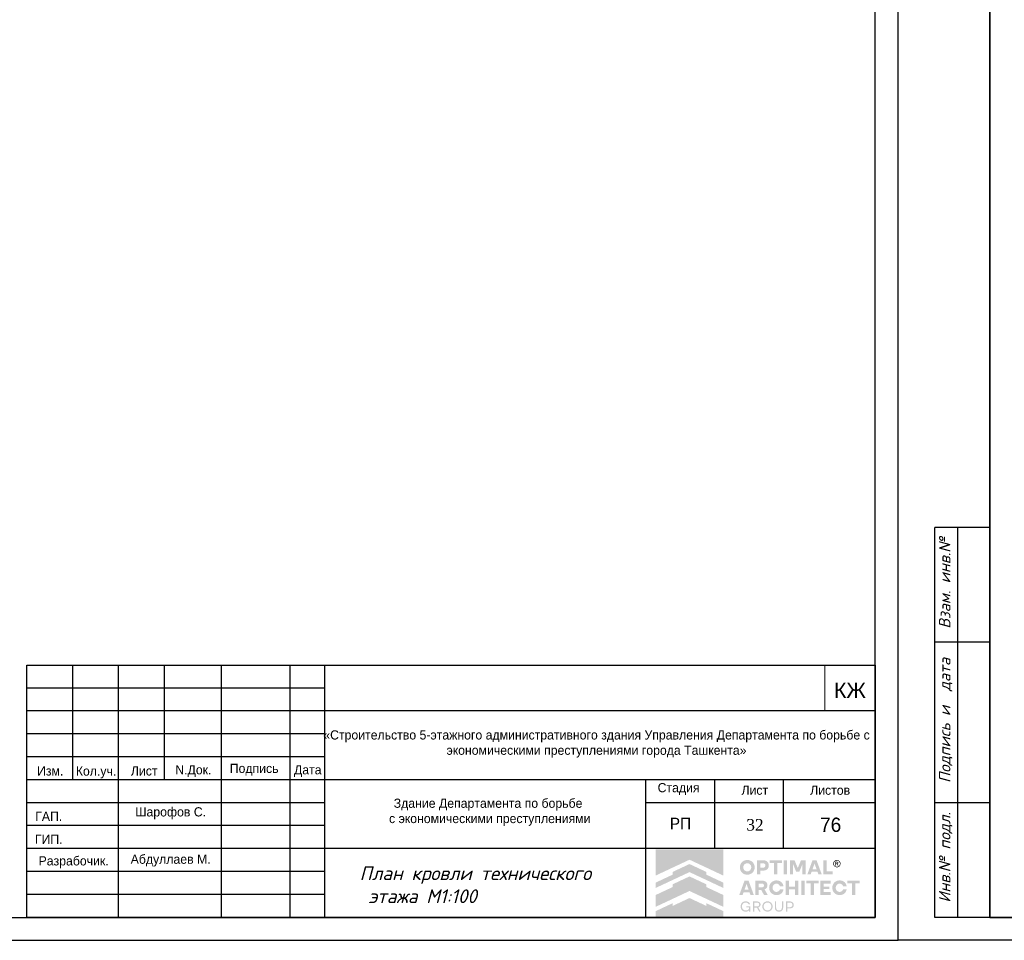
# Model space of a CAD drawing. Header units: millimetres. Extents: x -33345 to 4712671, y -3392 to 121473.
# Tile 357 of 656: x 2033276 to 2054749, y 44501 to 64573. Entities that reach past the tile are written whole.
import ezdxf

# ---------------------------------------------------------------- set-up
doc = ezdxf.new("R2010")
doc.units = ezdxf.units.MM
for name, color, linetype, lineweight in [('0.25', 7, 'Continuous', 25), ('ACO-текст', 7, 'Continuous', 20), ('Текст', 7, 'Continuous', 20)]:
    doc.layers.add(name, color=color, linetype=linetype, lineweight=lineweight)
doc.layers.add('_линия', color=7, linetype='Continuous')
doc.styles.add('ISO', font='isocpeui.ttf')
doc.styles.add('ISOCPEUR', font='isocpeui.ttf', dxfattribs={"height": 300})
doc.styles.add('RomanS', font='romans.shx')
doc.styles.add('simp 0', font='isocpeui.ttf')
doc.styles.get("Standard").update_dxf_attribs({"font": 'arial.ttf'})
doc.styles.add('X-U-RW-01$0$StyleROMANS', font='GOTHIC.TTF')

# ---------------------------------------------------------------- blocks, each defined once
blk = doc.blocks.new('*U282')
at = {"layer": '0.25', "color": 5, "linetype": 'Continuous', "lineweight": 25, "ltscale": 100}
blk.add_lwpolyline([(-72619, 0), (0, 0), (0, 42000), (-72619, 42000), (-72619, 0)], dxfattribs=at)
at = {"layer": '0.25', "color": 7, "linetype": 'Continuous', "lineweight": 30, "ltscale": 100}
blk.add_lwpolyline([(-70619, 500), (-500, 500), (-500, 41500), (-70619, 41500), (-70619, 500)], dxfattribs=at)
blk = doc.blocks.new('logo')
at = {"true_color": 0x90e0ed}
h = blk.add_hatch(color=141, dxfattribs=at)
h.dxf.hatch_style = 1
h.paths.add_polyline_path([(5.672, 5.668), (0.009, 5.668), (0.009, 3.483), (1.425, 4.147), (2.84, 4.81), (4.256, 4.147), (5.672, 3.483)])
at = {"true_color": 0x1f2877}
h = blk.add_hatch(color=166, dxfattribs=at)
h.dxf.hatch_style = 1
h.paths.add_polyline_path([(2.84, 4.449), (1.425, 3.786), (1.425, 3.558), (0.009, 2.894), (0.009, 2.448), (1.425, 3.112), (2.84, 3.775), (4.256, 3.112), (5.672, 2.448), (5.672, 2.894), (4.256, 3.558), (4.256, 3.786)])
h.paths.add_polyline_path([(2.84, 3.415), (1.425, 2.751), (1.425, 2.523), (0.009, 1.86), (0.009, 0.873), (1.425, 1.536), (2.84, 2.199), (4.256, 1.536), (5.672, 0.873), (5.672, 1.86), (4.256, 2.523), (4.256, 2.751)])
h.paths.add_polyline_path([(2.84, 1.611), (1.425, 0.947), (1.425, 1.176), (0.009, 0.512), (0.009, 0.005), (5.672, 0.005), (5.672, 0.512), (4.256, 1.176), (4.256, 0.947)])
at = {"true_color": 0x212121}
h = blk.add_hatch(color=250, dxfattribs=at)
h.dxf.hatch_style = 1
h.paths.add_polyline_path([(8.107, 4.61), (8.086, 4.63), (8.064, 4.649), (8.041, 4.667), (8.017, 4.683), (7.992, 4.699), (7.967, 4.713), (7.94, 4.726), (7.912, 4.738), (7.884, 4.749), (7.855, 4.759), (7.825, 4.766), (7.795, 4.773), (7.763, 4.778), (7.732, 4.782), (7.7, 4.784), (7.667, 4.785), (7.634, 4.784), (7.602, 4.782), (7.571, 4.778), (7.54, 4.773), (7.51, 4.766), (7.48, 4.758), (7.451, 4.749), (7.422, 4.738), (7.394, 4.725), (7.367, 4.712), (7.341, 4.697), (7.316, 4.682), (7.292, 4.665), (7.269, 4.648), (7.247, 4.629), (7.226, 4.609), (7.206, 4.588), (7.187, 4.566), (7.169, 4.544), (7.153, 4.52), (7.137, 4.495), (7.122, 4.47), (7.109, 4.443), (7.097, 4.416), (7.086, 4.387), (7.076, 4.359), (7.068, 4.329), (7.061, 4.299), (7.056, 4.268), (7.053, 4.237), (7.05, 4.205), (7.05, 4.173), (7.05, 4.14), (7.053, 4.108), (7.056, 4.077), (7.061, 4.047), (7.068, 4.016), (7.076, 3.987), (7.086, 3.958), (7.097, 3.93), (7.109, 3.903), (7.122, 3.876), (7.137, 3.85), (7.153, 3.826), (7.169, 3.802), (7.187, 3.779), (7.206, 3.757), (7.226, 3.736), (7.247, 3.716), (7.269, 3.697), (7.292, 3.679), (7.316, 3.662), (7.341, 3.647), (7.367, 3.633), (7.394, 3.619), (7.422, 3.607), (7.451, 3.596), (7.48, 3.587), (7.51, 3.579), (7.54, 3.573), (7.571, 3.568), (7.602, 3.564), (7.634, 3.562), (7.667, 3.561), (7.7, 3.562), (7.732, 3.564), (7.763, 3.568), (7.795, 3.573), (7.825, 3.579), (7.855, 3.587), (7.884, 3.596), (7.912, 3.607), (7.94, 3.619), (7.967, 3.633), (7.992, 3.647), (8.017, 3.662), (8.041, 3.679), (8.064, 3.697), (8.086, 3.716), (8.107, 3.736), (8.127, 3.757), (8.146, 3.779), (8.164, 3.802), (8.181, 3.826), (8.196, 3.85), (8.211, 3.876), (8.224, 3.903), (8.237, 3.93), (8.248, 3.958), (8.257, 3.987), (8.265, 4.016), (8.272, 4.047), (8.277, 4.077), (8.281, 4.108), (8.283, 4.14), (8.284, 4.173), (8.283, 4.205), (8.281, 4.237), (8.277, 4.268), (8.272, 4.299), (8.265, 4.329), (8.257, 4.359), (8.248, 4.387), (8.237, 4.416), (8.224, 4.443), (8.211, 4.47), (8.196, 4.495), (8.181, 4.52), (8.164, 4.544), (8.146, 4.567), (8.127, 4.589)])
h.paths.add_polyline_path([(7.841, 4.464), (7.854, 4.455), (7.867, 4.446), (7.879, 4.436), (7.891, 4.426), (7.902, 4.415), (7.913, 4.403), (7.923, 4.391), (7.933, 4.379), (7.942, 4.366), (7.95, 4.352), (7.958, 4.338), (7.965, 4.324), (7.972, 4.308), (7.977, 4.293), (7.982, 4.277), (7.987, 4.261), (7.99, 4.244), (7.993, 4.228), (7.995, 4.21), (7.996, 4.193), (7.996, 4.175), (7.996, 4.157), (7.995, 4.139), (7.993, 4.121), (7.99, 4.104), (7.987, 4.088), (7.982, 4.071), (7.977, 4.055), (7.972, 4.039), (7.965, 4.024), (7.958, 4.009), (7.95, 3.994), (7.942, 3.981), (7.933, 3.967), (7.923, 3.955), (7.913, 3.942), (7.902, 3.931), (7.891, 3.92), (7.879, 3.909), (7.867, 3.9), (7.854, 3.891), (7.841, 3.882), (7.827, 3.874), (7.813, 3.867), (7.798, 3.86), (7.783, 3.854), (7.767, 3.849), (7.751, 3.844), (7.735, 3.841), (7.718, 3.838), (7.701, 3.836), (7.684, 3.835), (7.667, 3.834), (7.649, 3.835), (7.632, 3.836), (7.615, 3.838), (7.598, 3.841), (7.582, 3.844), (7.566, 3.849), (7.551, 3.854), (7.535, 3.86), (7.521, 3.867), (7.506, 3.874), (7.492, 3.882), (7.479, 3.891), (7.466, 3.9), (7.454, 3.909), (7.442, 3.92), (7.431, 3.931), (7.42, 3.942), (7.41, 3.955), (7.4, 3.967), (7.391, 3.981), (7.383, 3.994), (7.375, 4.009), (7.368, 4.024), (7.362, 4.039), (7.356, 4.055), (7.351, 4.071), (7.347, 4.088), (7.343, 4.104), (7.34, 4.121), (7.338, 4.139), (7.337, 4.157), (7.337, 4.175), (7.337, 4.193), (7.338, 4.21), (7.34, 4.228), (7.343, 4.244), (7.347, 4.261), (7.351, 4.277), (7.356, 4.293), (7.362, 4.308), (7.368, 4.324), (7.375, 4.338), (7.383, 4.352), (7.391, 4.366), (7.4, 4.379), (7.41, 4.391), (7.42, 4.403), (7.431, 4.415), (7.442, 4.426), (7.454, 4.436), (7.466, 4.446), (7.479, 4.455), (7.492, 4.464), (7.506, 4.472), (7.521, 4.479), (7.535, 4.486), (7.551, 4.492), (7.566, 4.497), (7.582, 4.501), (7.598, 4.505), (7.615, 4.508), (7.632, 4.51), (7.649, 4.511), (7.667, 4.511), (7.684, 4.511), (7.701, 4.51), (7.718, 4.508), (7.735, 4.505), (7.751, 4.501), (7.767, 4.497), (7.783, 4.492), (7.798, 4.486), (7.813, 4.479), (7.827, 4.472)], flags=16)
h.paths.add_polyline_path([(9.335, 4.648), (9.319, 4.662), (9.301, 4.675), (9.283, 4.687), (9.264, 4.698), (9.245, 4.709), (9.224, 4.719), (9.203, 4.728), (9.181, 4.736), (9.158, 4.743), (9.134, 4.749), (9.11, 4.755), (9.085, 4.759), (9.059, 4.762), (9.032, 4.765), (9.005, 4.766), (8.977, 4.767), (8.47, 4.767), (8.47, 3.579), (8.75, 3.579), (8.75, 3.898), (8.977, 3.898), (9.005, 3.898), (9.032, 3.9), (9.059, 3.902), (9.085, 3.906), (9.11, 3.91), (9.134, 3.915), (9.158, 3.921), (9.181, 3.928), (9.203, 3.936), (9.224, 3.945), (9.245, 3.954), (9.264, 3.965), (9.283, 3.976), (9.301, 3.988), (9.319, 4.001), (9.335, 4.014), (9.35, 4.029), (9.365, 4.044), (9.379, 4.059), (9.391, 4.076), (9.403, 4.093), (9.414, 4.111), (9.424, 4.13), (9.432, 4.15), (9.44, 4.17), (9.447, 4.191), (9.453, 4.212), (9.458, 4.234), (9.461, 4.257), (9.464, 4.28), (9.466, 4.304), (9.466, 4.329), (9.466, 4.353), (9.464, 4.377), (9.461, 4.401), (9.458, 4.424), (9.453, 4.446), (9.447, 4.468), (9.44, 4.489), (9.432, 4.51), (9.424, 4.53), (9.414, 4.549), (9.403, 4.567), (9.391, 4.585), (9.379, 4.602), (9.365, 4.618), (9.35, 4.633)])
h.paths.add_polyline_path([(8.75, 4.511), (8.959, 4.511), (8.984, 4.511), (9.008, 4.508), (9.031, 4.505), (9.052, 4.499), (9.071, 4.492), (9.09, 4.484), (9.106, 4.474), (9.121, 4.463), (9.135, 4.45), (9.147, 4.436), (9.156, 4.421), (9.165, 4.404), (9.171, 4.387), (9.175, 4.368), (9.178, 4.348), (9.179, 4.327), (9.178, 4.306), (9.175, 4.287), (9.171, 4.268), (9.165, 4.251), (9.156, 4.235), (9.147, 4.22), (9.135, 4.206), (9.121, 4.193), (9.106, 4.182), (9.09, 4.172), (9.071, 4.164), (9.052, 4.157), (9.031, 4.151), (9.008, 4.148), (8.984, 4.145), (8.959, 4.144), (8.75, 4.144)], flags=16)
h.paths.add_polyline_path([(10.558, 4.767), (9.528, 4.767), (9.528, 4.529), (9.904, 4.529), (9.904, 3.579), (10.182, 3.579), (10.182, 4.529), (10.558, 4.529)])
h.paths.add_polyline_path([(10.975, 4.767), (10.695, 4.767), (10.695, 3.579), (10.975, 3.579)])
h.paths.add_polyline_path([(11.611, 4.767), (11.223, 4.767), (11.223, 3.579), (11.498, 3.579), (11.498, 4.426), (11.751, 3.806), (12.012, 3.806), (12.267, 4.426), (12.267, 3.579), (12.542, 3.579), (12.542, 4.767), (12.154, 4.767), (11.882, 4.116)])
h.paths.add_polyline_path([(13.451, 4.767), (13.116, 4.767), (12.68, 3.579), (12.959, 3.579), (13.038, 3.799), (13.529, 3.799), (13.609, 3.579), (13.888, 3.579)])
h.paths.add_polyline_path([(13.285, 4.487), (13.457, 4.01), (13.111, 4.01)], flags=16)
h.paths.add_polyline_path([(14.306, 4.767), (14.026, 4.767), (14.026, 3.579), (14.808, 3.579), (14.808, 3.827), (14.306, 3.827)])
h.paths.add_polyline_path([(15.871, 2.84), (15.857, 2.86), (15.841, 2.879), (15.825, 2.898), (15.808, 2.916), (15.79, 2.933), (15.771, 2.949), (15.752, 2.964), (15.731, 2.978), (15.71, 2.992), (15.688, 3.004), (15.666, 3.016), (15.643, 3.027), (15.619, 3.037), (15.594, 3.046), (15.569, 3.053), (15.543, 3.06), (15.516, 3.066), (15.49, 3.071), (15.462, 3.074), (15.434, 3.077), (15.406, 3.079), (15.377, 3.079), (15.344, 3.078), (15.312, 3.076), (15.281, 3.072), (15.25, 3.067), (15.22, 3.061), (15.191, 3.052), (15.162, 3.043), (15.134, 3.031), (15.106, 3.019), (15.08, 3.005), (15.054, 2.991), (15.03, 2.975), (15.006, 2.958), (14.984, 2.94), (14.962, 2.921), (14.942, 2.901), (14.922, 2.88), (14.903, 2.858), (14.886, 2.835), (14.869, 2.811), (14.854, 2.787), (14.84, 2.761), (14.827, 2.734), (14.815, 2.707), (14.804, 2.679), (14.795, 2.65), (14.787, 2.621), (14.78, 2.591), (14.775, 2.561), (14.772, 2.53), (14.769, 2.499), (14.769, 2.468), (14.769, 2.436), (14.772, 2.405), (14.775, 2.374), (14.78, 2.344), (14.787, 2.314), (14.795, 2.285), (14.804, 2.256), (14.815, 2.228), (14.827, 2.201), (14.84, 2.174), (14.854, 2.149), (14.869, 2.124), (14.886, 2.1), (14.903, 2.077), (14.922, 2.055), (14.942, 2.034), (14.962, 2.014), (14.984, 1.995), (15.006, 1.977), (15.03, 1.96), (15.054, 1.945), (15.08, 1.93), (15.106, 1.916), (15.134, 1.904), (15.162, 1.893), (15.191, 1.883), (15.22, 1.875), (15.25, 1.868), (15.281, 1.863), (15.312, 1.859), (15.344, 1.857), (15.377, 1.856), (15.406, 1.856), (15.434, 1.858), (15.462, 1.861), (15.49, 1.864), (15.516, 1.869), (15.543, 1.875), (15.569, 1.882), (15.594, 1.89), (15.619, 1.898), (15.643, 1.908), (15.666, 1.919), (15.688, 1.931), (15.71, 1.943), (15.731, 1.957), (15.752, 1.971), (15.771, 1.986), (15.79, 2.002), (15.808, 2.019), (15.825, 2.037), (15.841, 2.056), (15.857, 2.075), (15.871, 2.096), (15.885, 2.117), (15.898, 2.139), (15.91, 2.161), (15.921, 2.185), (15.93, 2.209), (15.939, 2.233), (15.947, 2.259), (15.953, 2.284), (15.959, 2.311), (15.964, 2.338), (15.668, 2.338), (15.659, 2.314), (15.649, 2.291), (15.638, 2.269), (15.625, 2.249), (15.61, 2.23), (15.594, 2.213), (15.576, 2.196), (15.557, 2.181), (15.536, 2.168), (15.515, 2.156), (15.493, 2.146), (15.471, 2.138), (15.448, 2.132), (15.424, 2.127), (15.4, 2.125), (15.375, 2.124), (15.358, 2.124), (15.342, 2.125), (15.326, 2.127), (15.31, 2.13), (15.294, 2.134), (15.279, 2.139), (15.264, 2.144), (15.249, 2.15), (15.235, 2.157), (15.221, 2.165), (15.207, 2.173), (15.195, 2.182), (15.182, 2.191), (15.17, 2.201), (15.159, 2.212), (15.148, 2.223), (15.138, 2.235), (15.128, 2.247), (15.119, 2.26), (15.11, 2.273), (15.102, 2.287), (15.094, 2.302), (15.087, 2.316), (15.081, 2.332), (15.075, 2.348), (15.07, 2.364), (15.066, 2.381), (15.062, 2.397), (15.059, 2.414), (15.057, 2.432), (15.056, 2.45), (15.056, 2.468), (15.056, 2.486), (15.057, 2.503), (15.059, 2.521), (15.062, 2.538), (15.066, 2.555), (15.07, 2.571), (15.075, 2.587), (15.081, 2.603), (15.087, 2.619), (15.094, 2.634), (15.102, 2.648), (15.11, 2.662), (15.119, 2.675), (15.128, 2.688), (15.138, 2.7), (15.148, 2.712), (15.159, 2.723), (15.17, 2.734), (15.182, 2.744), (15.195, 2.753), (15.207, 2.762), (15.221, 2.77), (15.235, 2.778), (15.249, 2.785), (15.264, 2.791), (15.279, 2.797), (15.294, 2.801), (15.31, 2.805), (15.326, 2.808), (15.342, 2.81), (15.358, 2.811), (15.375, 2.812), (15.4, 2.811), (15.424, 2.808), (15.448, 2.803), (15.471, 2.797), (15.493, 2.789), (15.515, 2.779), (15.536, 2.767), (15.557, 2.754), (15.576, 2.739), (15.594, 2.722), (15.61, 2.705), (15.625, 2.686), (15.638, 2.666), (15.649, 2.644), (15.659, 2.621), (15.668, 2.597), (15.964, 2.597), (15.959, 2.624), (15.953, 2.651), (15.947, 2.677), (15.939, 2.702), (15.93, 2.726), (15.921, 2.75), (15.91, 2.774), (15.898, 2.796), (15.885, 2.818)])
h.paths.add_polyline_path([(14.632, 3.061), (13.76, 3.061), (13.76, 1.874), (14.632, 1.874), (14.632, 2.122), (14.04, 2.122), (14.04, 2.359), (14.528, 2.359), (14.528, 2.572), (14.04, 2.572), (14.04, 2.813), (14.632, 2.813)])
h.paths.add_polyline_path([(13.624, 3.061), (12.593, 3.061), (12.593, 2.824), (12.969, 2.824), (12.969, 1.874), (13.248, 1.874), (13.248, 2.824), (13.624, 2.824)])
h.paths.add_polyline_path([(12.457, 3.061), (12.177, 3.061), (12.177, 1.874), (12.457, 1.874)])
h.paths.add_polyline_path([(11.929, 3.061), (11.648, 3.061), (11.648, 2.572), (11.147, 2.572), (11.147, 3.061), (10.867, 3.061), (10.867, 1.874), (11.147, 1.874), (11.147, 2.329), (11.648, 2.329), (11.648, 1.874), (11.929, 1.874)])
h.paths.add_polyline_path([(10.624, 2.796), (10.611, 2.818), (10.597, 2.84), (10.583, 2.86), (10.567, 2.879), (10.551, 2.898), (10.534, 2.916), (10.516, 2.933), (10.497, 2.949), (10.477, 2.964), (10.457, 2.978), (10.436, 2.992), (10.414, 3.004), (10.392, 3.016), (10.368, 3.027), (10.344, 3.037), (10.32, 3.046), (10.294, 3.053), (10.269, 3.06), (10.242, 3.066), (10.215, 3.071), (10.188, 3.074), (10.16, 3.077), (10.132, 3.079), (10.103, 3.079), (10.07, 3.078), (10.038, 3.076), (10.007, 3.072), (9.976, 3.067), (9.946, 3.061), (9.917, 3.052), (9.888, 3.043), (9.86, 3.031), (9.832, 3.019), (9.806, 3.005), (9.78, 2.991), (9.756, 2.975), (9.732, 2.958), (9.71, 2.94), (9.688, 2.921), (9.667, 2.901), (9.648, 2.88), (9.629, 2.858), (9.612, 2.835), (9.595, 2.811), (9.58, 2.787), (9.566, 2.761), (9.553, 2.734), (9.541, 2.707), (9.53, 2.679), (9.52, 2.65), (9.512, 2.621), (9.506, 2.591), (9.501, 2.561), (9.497, 2.53), (9.495, 2.499), (9.494, 2.468), (9.495, 2.436), (9.497, 2.405), (9.501, 2.374), (9.506, 2.344), (9.512, 2.314), (9.52, 2.285), (9.53, 2.256), (9.541, 2.228), (9.553, 2.201), (9.566, 2.174), (9.58, 2.149), (9.595, 2.124), (9.612, 2.1), (9.629, 2.077), (9.648, 2.055), (9.667, 2.034), (9.688, 2.014), (9.71, 1.995), (9.732, 1.977), (9.756, 1.96), (9.78, 1.945), (9.806, 1.93), (9.832, 1.916), (9.86, 1.904), (9.888, 1.893), (9.917, 1.883), (9.946, 1.875), (9.976, 1.868), (10.007, 1.863), (10.038, 1.859), (10.07, 1.857), (10.103, 1.856), (10.132, 1.856), (10.16, 1.858), (10.188, 1.861), (10.215, 1.864), (10.242, 1.869), (10.269, 1.875), (10.294, 1.882), (10.32, 1.89), (10.344, 1.898), (10.368, 1.908), (10.392, 1.919), (10.414, 1.931), (10.436, 1.943), (10.457, 1.957), (10.477, 1.971), (10.497, 1.986), (10.516, 2.002), (10.534, 2.019), (10.551, 2.037), (10.567, 2.056), (10.583, 2.075), (10.597, 2.096), (10.611, 2.117), (10.624, 2.139), (10.636, 2.161), (10.646, 2.185), (10.656, 2.209), (10.665, 2.233), (10.673, 2.259), (10.679, 2.284), (10.685, 2.311), (10.689, 2.338), (10.393, 2.338), (10.385, 2.314), (10.375, 2.291), (10.364, 2.269), (10.351, 2.249), (10.336, 2.23), (10.32, 2.213), (10.302, 2.196), (10.282, 2.181), (10.262, 2.168), (10.241, 2.156), (10.219, 2.146), (10.197, 2.138), (10.174, 2.132), (10.15, 2.127), (10.126, 2.125), (10.101, 2.124), (10.084, 2.124), (10.068, 2.125), (10.052, 2.127), (10.036, 2.13), (10.02, 2.134), (10.005, 2.139), (9.99, 2.144), (9.975, 2.15), (9.961, 2.157), (9.947, 2.165), (9.933, 2.173), (9.92, 2.182), (9.908, 2.191), (9.896, 2.201), (9.885, 2.212), (9.874, 2.223), (9.864, 2.235), (9.854, 2.247), (9.844, 2.26), (9.836, 2.273), (9.828, 2.287), (9.82, 2.302), (9.813, 2.316), (9.806, 2.332), (9.801, 2.348), (9.796, 2.364), (9.791, 2.381), (9.788, 2.397), (9.785, 2.414), (9.783, 2.432), (9.782, 2.45), (9.782, 2.468), (9.782, 2.486), (9.783, 2.503), (9.785, 2.521), (9.788, 2.538), (9.791, 2.555), (9.796, 2.571), (9.801, 2.587), (9.806, 2.603), (9.813, 2.619), (9.82, 2.634), (9.828, 2.648), (9.836, 2.662), (9.844, 2.675), (9.854, 2.688), (9.864, 2.7), (9.874, 2.712), (9.885, 2.723), (9.896, 2.734), (9.908, 2.744), (9.92, 2.753), (9.933, 2.762), (9.947, 2.77), (9.961, 2.778), (9.975, 2.785), (9.99, 2.791), (10.005, 2.797), (10.02, 2.801), (10.036, 2.805), (10.052, 2.808), (10.068, 2.81), (10.084, 2.811), (10.101, 2.812), (10.126, 2.811), (10.15, 2.808), (10.174, 2.803), (10.197, 2.797), (10.219, 2.789), (10.241, 2.779), (10.262, 2.767), (10.282, 2.754), (10.302, 2.739), (10.32, 2.722), (10.336, 2.705), (10.351, 2.686), (10.364, 2.666), (10.375, 2.644), (10.385, 2.621), (10.393, 2.597), (10.689, 2.597), (10.685, 2.624), (10.679, 2.651), (10.673, 2.677), (10.665, 2.702), (10.656, 2.726), (10.646, 2.75), (10.636, 2.774)])
h.paths.add_polyline_path([(9.251, 2.936), (9.221, 2.962), (9.189, 2.986), (9.153, 3.006), (9.113, 3.023), (9.07, 3.037), (9.024, 3.047), (8.974, 3.055), (8.921, 3.06), (8.865, 3.061), (8.347, 3.061), (8.347, 1.874), (8.628, 1.874), (8.628, 2.294), (8.826, 2.294), (9.057, 1.874), (9.372, 1.874), (9.108, 2.335), (9.136, 2.346), (9.162, 2.359), (9.187, 2.374), (9.21, 2.39), (9.231, 2.407), (9.25, 2.425), (9.268, 2.445), (9.284, 2.466), (9.299, 2.488), (9.311, 2.512), (9.322, 2.537), (9.33, 2.563), (9.337, 2.59), (9.342, 2.619), (9.345, 2.649), (9.346, 2.68), (9.344, 2.725), (9.338, 2.766), (9.328, 2.805), (9.315, 2.842), (9.297, 2.876), (9.276, 2.907)])
h.paths.add_polyline_path([(8.949, 2.802), (8.967, 2.796), (8.984, 2.789), (8.999, 2.781), (9.012, 2.772), (9.024, 2.761), (9.035, 2.75), (9.044, 2.737), (9.051, 2.724), (9.056, 2.709), (9.06, 2.693), (9.063, 2.677), (9.064, 2.659), (9.063, 2.642), (9.06, 2.626), (9.056, 2.61), (9.051, 2.596), (9.044, 2.582), (9.035, 2.57), (9.024, 2.559), (9.012, 2.548), (8.999, 2.539), (8.984, 2.531), (8.967, 2.524), (8.949, 2.518), (8.93, 2.514), (8.909, 2.511), (8.887, 2.509), (8.863, 2.508), (8.628, 2.508), (8.628, 2.812), (8.863, 2.812), (8.887, 2.811), (8.909, 2.809), (8.93, 2.806)], flags=16)
h.paths.add_polyline_path([(7.773, 3.061), (7.438, 3.061), (7.002, 1.874), (7.28, 1.874), (7.36, 2.093), (7.851, 2.093), (7.931, 1.874), (8.209, 1.874)])
h.paths.add_polyline_path([(7.606, 2.781), (7.778, 2.304), (7.433, 2.304)], flags=16)
h.paths.add_polyline_path([(17.059, 3.061), (16.029, 3.061), (16.029, 2.824), (16.405, 2.824), (16.405, 1.874), (16.683, 1.874), (16.683, 2.824), (17.059, 2.824)])
at = {"true_color": 0xa7a9ac}
h = blk.add_hatch(color=253, dxfattribs=at)
h.dxf.hatch_style = 1
h.paths.add_polyline_path([(15.277, 4.754), (15.255, 4.763), (15.232, 4.77), (15.208, 4.776), (15.185, 4.779), (15.164, 4.781), (15.162, 4.781), (15.138, 4.781), (15.127, 4.78), (15.114, 4.779), (15.101, 4.777), (15.088, 4.775), (15.076, 4.772), (15.063, 4.769), (15.05, 4.765), (15.038, 4.76), (15.026, 4.755), (14.997, 4.739), (14.969, 4.721), (14.945, 4.701), (14.923, 4.679), (14.903, 4.654), (14.886, 4.628), (14.872, 4.599), (14.86, 4.567), (14.856, 4.553), (14.853, 4.539), (14.85, 4.525), (14.848, 4.51), (14.847, 4.496), (14.847, 4.481), (14.847, 4.466), (14.848, 4.452), (14.851, 4.426), (14.857, 4.402), (14.864, 4.378), (14.873, 4.355), (14.884, 4.333), (14.896, 4.312), (14.911, 4.291), (14.928, 4.272), (14.94, 4.259), (14.954, 4.247), (14.968, 4.236), (14.982, 4.225), (14.997, 4.216), (15.013, 4.207), (15.029, 4.2), (15.046, 4.193), (15.064, 4.187), (15.082, 4.182), (15.1, 4.179), (15.119, 4.176), (15.14, 4.175), (15.16, 4.175), (15.181, 4.176), (15.202, 4.179), (15.222, 4.183), (15.241, 4.188), (15.26, 4.195), (15.279, 4.203), (15.297, 4.212), (15.314, 4.222), (15.331, 4.234), (15.347, 4.247), (15.364, 4.263), (15.38, 4.28), (15.395, 4.298), (15.408, 4.317), (15.419, 4.337), (15.429, 4.358), (15.437, 4.38), (15.444, 4.403), (15.448, 4.418), (15.45, 4.433), (15.452, 4.448), (15.453, 4.463), (15.454, 4.466), (15.454, 4.49), (15.453, 4.501), (15.45, 4.523), (15.446, 4.544), (15.441, 4.565), (15.434, 4.586), (15.426, 4.605), (15.416, 4.624), (15.405, 4.643), (15.392, 4.661), (15.38, 4.676), (15.368, 4.69), (15.354, 4.703), (15.34, 4.715), (15.326, 4.726), (15.31, 4.736), (15.294, 4.745)])
h.paths.add_polyline_path([(15.249, 4.711), (15.292, 4.687), (15.329, 4.657), (15.36, 4.619), (15.383, 4.576), (15.398, 4.529), (15.403, 4.478), (15.398, 4.427), (15.383, 4.379), (15.36, 4.336), (15.329, 4.299), (15.291, 4.268), (15.248, 4.245), (15.2, 4.23), (15.149, 4.225), (15.099, 4.23), (15.051, 4.245), (15.009, 4.268), (14.971, 4.299), (14.941, 4.337), (14.917, 4.38), (14.903, 4.427), (14.897, 4.478), (14.903, 4.529), (14.917, 4.576), (14.941, 4.619), (14.972, 4.657), (15.009, 4.688), (15.052, 4.711), (15.099, 4.726), (15.15, 4.731), (15.201, 4.726)], flags=16)
h.paths.add_polyline_path([(15.197, 4.632), (15.209, 4.629), (15.219, 4.625), (15.227, 4.621), (15.235, 4.616), (15.242, 4.61), (15.249, 4.603), (15.254, 4.596), (15.259, 4.587), (15.263, 4.578), (15.267, 4.565), (15.269, 4.553), (15.269, 4.541), (15.267, 4.529), (15.264, 4.518), (15.259, 4.507), (15.252, 4.496), (15.244, 4.486), (15.238, 4.48), (15.232, 4.475), (15.225, 4.471), (15.218, 4.467), (15.211, 4.464), (15.203, 4.461), (15.196, 4.459), (15.187, 4.458), (15.177, 4.456), (15.177, 4.456), (15.189, 4.449), (15.197, 4.445), (15.203, 4.439), (15.209, 4.433), (15.215, 4.426), (15.226, 4.413), (15.235, 4.399), (15.245, 4.386), (15.254, 4.372), (15.29, 4.313), (15.291, 4.311), (15.289, 4.31), (15.23, 4.31), (15.226, 4.312), (15.182, 4.389), (15.157, 4.425), (15.152, 4.43), (15.147, 4.435), (15.141, 4.439), (15.135, 4.442), (15.129, 4.445), (15.122, 4.447), (15.115, 4.448), (15.107, 4.448), (15.072, 4.449), (15.07, 4.449), (15.07, 4.311), (15.018, 4.311), (15.018, 4.636), (15.02, 4.637), (15.161, 4.635), (15.173, 4.635), (15.185, 4.634)], flags=0)
h.paths.add_polyline_path([(15.178, 4.588), (15.187, 4.584), (15.196, 4.579), (15.2, 4.576), (15.203, 4.572), (15.206, 4.568), (15.209, 4.564), (15.211, 4.559), (15.212, 4.554), (15.213, 4.549), (15.213, 4.544), (15.213, 4.538), (15.212, 4.533), (15.211, 4.528), (15.209, 4.523), (15.206, 4.518), (15.203, 4.514), (15.199, 4.51), (15.195, 4.506), (15.19, 4.503), (15.184, 4.5), (15.178, 4.499), (15.173, 4.497), (15.161, 4.495), (15.15, 4.494), (15.138, 4.494), (15.127, 4.494), (15.074, 4.493), (15.071, 4.493), (15.071, 4.592), (15.096, 4.592), (15.159, 4.591), (15.169, 4.59)], flags=0)
h.paths.add_polyline_path([(15.267, 4.565), (15.263, 4.578), (15.259, 4.587), (15.254, 4.596), (15.249, 4.603), (15.242, 4.61), (15.235, 4.616), (15.227, 4.621), (15.219, 4.625), (15.209, 4.629), (15.197, 4.632), (15.185, 4.634), (15.173, 4.635), (15.161, 4.635), (15.02, 4.637), (15.018, 4.636), (15.018, 4.311), (15.07, 4.311), (15.07, 4.449), (15.072, 4.449), (15.107, 4.448), (15.115, 4.448), (15.122, 4.447), (15.129, 4.445), (15.135, 4.442), (15.141, 4.439), (15.147, 4.435), (15.152, 4.43), (15.157, 4.425), (15.182, 4.389), (15.226, 4.312), (15.23, 4.31), (15.289, 4.31), (15.291, 4.311), (15.29, 4.313), (15.254, 4.372), (15.245, 4.386), (15.235, 4.399), (15.226, 4.413), (15.215, 4.426), (15.209, 4.433), (15.203, 4.439), (15.197, 4.445), (15.189, 4.449), (15.177, 4.456), (15.187, 4.458), (15.196, 4.459), (15.203, 4.461), (15.211, 4.464), (15.218, 4.467), (15.225, 4.471), (15.232, 4.475), (15.238, 4.48), (15.244, 4.486), (15.252, 4.496), (15.259, 4.507), (15.264, 4.518), (15.267, 4.529), (15.269, 4.541), (15.269, 4.553)], flags=0)
h = blk.add_hatch(color=253, dxfattribs=at)
h.dxf.hatch_style = 1
h.paths.add_polyline_path([(15.242, 4.61), (15.235, 4.616), (15.227, 4.621), (15.219, 4.625), (15.209, 4.629), (15.197, 4.632), (15.185, 4.634), (15.173, 4.635), (15.161, 4.635), (15.02, 4.637), (15.018, 4.636), (15.018, 4.311), (15.07, 4.311), (15.07, 4.449), (15.072, 4.449), (15.107, 4.448), (15.115, 4.448), (15.122, 4.447), (15.129, 4.445), (15.135, 4.442), (15.141, 4.439), (15.147, 4.435), (15.152, 4.43), (15.157, 4.425), (15.182, 4.389), (15.226, 4.312), (15.23, 4.31), (15.289, 4.31), (15.291, 4.311), (15.29, 4.313), (15.254, 4.372), (15.245, 4.386), (15.235, 4.399), (15.226, 4.413), (15.215, 4.426), (15.209, 4.433), (15.203, 4.439), (15.197, 4.445), (15.189, 4.449), (15.177, 4.456), (15.187, 4.458), (15.196, 4.459), (15.203, 4.461), (15.211, 4.464), (15.218, 4.467), (15.225, 4.471), (15.232, 4.475), (15.238, 4.48), (15.244, 4.486), (15.252, 4.496), (15.259, 4.507), (15.264, 4.518), (15.267, 4.529), (15.269, 4.541), (15.269, 4.553), (15.267, 4.565), (15.263, 4.578), (15.259, 4.587), (15.254, 4.596), (15.249, 4.603)])
h.paths.add_polyline_path([(15.169, 4.59), (15.178, 4.588), (15.187, 4.584), (15.196, 4.579), (15.2, 4.576), (15.203, 4.572), (15.206, 4.568), (15.209, 4.564), (15.211, 4.559), (15.212, 4.554), (15.213, 4.549), (15.213, 4.544), (15.213, 4.538), (15.212, 4.533), (15.211, 4.528), (15.209, 4.523), (15.206, 4.518), (15.203, 4.514), (15.199, 4.51), (15.195, 4.506), (15.19, 4.503), (15.184, 4.5), (15.178, 4.499), (15.173, 4.497), (15.161, 4.495), (15.15, 4.494), (15.138, 4.494), (15.127, 4.494), (15.074, 4.493), (15.071, 4.493), (15.071, 4.592), (15.096, 4.592), (15.159, 4.591)], flags=16)
h = blk.add_hatch(color=253, dxfattribs=at)
h.dxf.hatch_style = 1
h.paths.add_polyline_path([(7.824, 1.219), (7.813, 1.23), (7.803, 1.24), (7.791, 1.249), (7.78, 1.258), (7.768, 1.267), (7.756, 1.275), (7.743, 1.283), (7.73, 1.29), (7.716, 1.297), (7.703, 1.303), (7.688, 1.309), (7.674, 1.314), (7.659, 1.319), (7.644, 1.323), (7.628, 1.326), (7.613, 1.329), (7.597, 1.332), (7.581, 1.334), (7.564, 1.335), (7.547, 1.336), (7.53, 1.336), (7.506, 1.335), (7.483, 1.334), (7.461, 1.331), (7.439, 1.328), (7.417, 1.323), (7.396, 1.317), (7.376, 1.31), (7.356, 1.302), (7.337, 1.293), (7.319, 1.284), (7.301, 1.273), (7.284, 1.262), (7.268, 1.25), (7.253, 1.237), (7.238, 1.224), (7.224, 1.21), (7.211, 1.195), (7.199, 1.179), (7.187, 1.163), (7.176, 1.146), (7.166, 1.129), (7.157, 1.11), (7.149, 1.092), (7.141, 1.073), (7.134, 1.053), (7.128, 1.033), (7.124, 1.012), (7.119, 0.991), (7.116, 0.97), (7.114, 0.949), (7.113, 0.927), (7.112, 0.904), (7.113, 0.88), (7.114, 0.857), (7.116, 0.834), (7.12, 0.811), (7.124, 0.789), (7.129, 0.768), (7.135, 0.747), (7.142, 0.727), (7.15, 0.707), (7.159, 0.688), (7.168, 0.67), (7.178, 0.652), (7.189, 0.636), (7.201, 0.62), (7.214, 0.605), (7.227, 0.59), (7.241, 0.577), (7.255, 0.564), (7.271, 0.552), (7.286, 0.54), (7.303, 0.53), (7.32, 0.52), (7.338, 0.511), (7.357, 0.503), (7.376, 0.496), (7.396, 0.49), (7.416, 0.485), (7.436, 0.48), (7.458, 0.477), (7.479, 0.475), (7.501, 0.473), (7.524, 0.473), (7.546, 0.473), (7.567, 0.474), (7.588, 0.476), (7.608, 0.479), (7.627, 0.483), (7.646, 0.488), (7.664, 0.493), (7.682, 0.5), (7.699, 0.507), (7.716, 0.514), (7.732, 0.523), (7.747, 0.532), (7.761, 0.541), (7.775, 0.551), (7.789, 0.562), (7.802, 0.574), (7.802, 0.485), (7.911, 0.485), (7.911, 0.921), (7.578, 0.921), (7.578, 0.827), (7.802, 0.827), (7.802, 0.709), (7.794, 0.695), (7.785, 0.681), (7.774, 0.668), (7.763, 0.656), (7.75, 0.645), (7.735, 0.634), (7.72, 0.624), (7.703, 0.615), (7.685, 0.606), (7.666, 0.599), (7.647, 0.593), (7.627, 0.588), (7.606, 0.584), (7.585, 0.581), (7.563, 0.58), (7.54, 0.579), (7.522, 0.579), (7.505, 0.58), (7.488, 0.582), (7.472, 0.585), (7.456, 0.588), (7.441, 0.592), (7.425, 0.597), (7.411, 0.602), (7.396, 0.608), (7.383, 0.615), (7.369, 0.622), (7.357, 0.63), (7.345, 0.639), (7.333, 0.648), (7.322, 0.658), (7.311, 0.668), (7.301, 0.679), (7.292, 0.69), (7.283, 0.702), (7.275, 0.715), (7.267, 0.728), (7.26, 0.741), (7.253, 0.756), (7.247, 0.77), (7.242, 0.786), (7.237, 0.801), (7.234, 0.817), (7.23, 0.834), (7.228, 0.851), (7.226, 0.868), (7.225, 0.886), (7.225, 0.904), (7.225, 0.921), (7.226, 0.938), (7.228, 0.954), (7.23, 0.97), (7.233, 0.986), (7.236, 1.001), (7.24, 1.016), (7.245, 1.031), (7.25, 1.046), (7.256, 1.06), (7.262, 1.074), (7.27, 1.087), (7.277, 1.099), (7.285, 1.112), (7.294, 1.123), (7.304, 1.135), (7.314, 1.145), (7.324, 1.155), (7.335, 1.165), (7.347, 1.174), (7.359, 1.182), (7.371, 1.19), (7.385, 1.197), (7.398, 1.204), (7.412, 1.21), (7.427, 1.215), (7.442, 1.22), (7.458, 1.223), (7.474, 1.226), (7.49, 1.228), (7.508, 1.229), (7.525, 1.23), (7.547, 1.229), (7.569, 1.227), (7.59, 1.224), (7.61, 1.219), (7.629, 1.214), (7.648, 1.207), (7.667, 1.199), (7.684, 1.189), (7.701, 1.178), (7.716, 1.166), (7.73, 1.154), (7.743, 1.14), (7.755, 1.125), (7.765, 1.109), (7.775, 1.091), (7.783, 1.073), (7.908, 1.073), (7.903, 1.089), (7.897, 1.104), (7.891, 1.118), (7.884, 1.132), (7.877, 1.146), (7.869, 1.159), (7.861, 1.172), (7.852, 1.185), (7.843, 1.197), (7.834, 1.208)])
h.paths.add_polyline_path([(8.756, 1.163), (8.751, 1.175), (8.746, 1.187), (8.74, 1.198), (8.733, 1.208), (8.725, 1.219), (8.717, 1.229), (8.709, 1.238), (8.7, 1.247), (8.69, 1.255), (8.68, 1.263), (8.669, 1.271), (8.658, 1.278), (8.646, 1.285), (8.634, 1.291), (8.621, 1.296), (8.608, 1.301), (8.594, 1.306), (8.579, 1.31), (8.565, 1.314), (8.549, 1.317), (8.534, 1.319), (8.517, 1.321), (8.501, 1.322), (8.484, 1.323), (8.466, 1.323), (8.136, 1.323), (8.136, 0.485), (8.245, 0.485), (8.245, 0.814), (8.464, 0.814), (8.654, 0.485), (8.783, 0.485), (8.579, 0.828), (8.602, 0.835), (8.623, 0.843), (8.643, 0.853), (8.662, 0.863), (8.679, 0.875), (8.695, 0.888), (8.709, 0.902), (8.723, 0.917), (8.734, 0.933), (8.744, 0.95), (8.753, 0.968), (8.76, 0.986), (8.766, 1.006), (8.769, 1.026), (8.772, 1.047), (8.773, 1.07), (8.772, 1.084), (8.771, 1.098), (8.77, 1.112), (8.767, 1.125), (8.764, 1.138), (8.761, 1.151)])
h.paths.add_polyline_path([(8.245, 1.223), (8.455, 1.223), (8.479, 1.223), (8.501, 1.221), (8.522, 1.218), (8.541, 1.213), (8.56, 1.207), (8.577, 1.2), (8.592, 1.192), (8.606, 1.182), (8.619, 1.171), (8.63, 1.159), (8.639, 1.146), (8.647, 1.132), (8.653, 1.117), (8.657, 1.101), (8.659, 1.084), (8.66, 1.066), (8.659, 1.047), (8.657, 1.03), (8.653, 1.014), (8.647, 0.999), (8.639, 0.985), (8.63, 0.972), (8.619, 0.96), (8.606, 0.949), (8.592, 0.94), (8.577, 0.931), (8.56, 0.924), (8.541, 0.918), (8.522, 0.914), (8.501, 0.911), (8.479, 0.909), (8.455, 0.908), (8.245, 0.908)], flags=16)
h.paths.add_polyline_path([(9.702, 1.165), (9.689, 1.181), (9.676, 1.197), (9.662, 1.212), (9.647, 1.226), (9.631, 1.239), (9.615, 1.252), (9.598, 1.263), (9.581, 1.274), (9.563, 1.285), (9.544, 1.294), (9.525, 1.303), (9.505, 1.311), (9.484, 1.317), (9.464, 1.323), (9.443, 1.328), (9.421, 1.331), (9.399, 1.334), (9.377, 1.336), (9.355, 1.336), (9.332, 1.336), (9.31, 1.334), (9.288, 1.331), (9.266, 1.328), (9.245, 1.323), (9.225, 1.317), (9.204, 1.311), (9.184, 1.303), (9.165, 1.294), (9.146, 1.285), (9.128, 1.274), (9.111, 1.263), (9.094, 1.252), (9.078, 1.239), (9.062, 1.226), (9.047, 1.212), (9.033, 1.197), (9.02, 1.181), (9.007, 1.165), (8.995, 1.148), (8.984, 1.131), (8.974, 1.113), (8.965, 1.094), (8.956, 1.075), (8.948, 1.055), (8.941, 1.034), (8.936, 1.014), (8.931, 0.993), (8.928, 0.971), (8.925, 0.949), (8.923, 0.927), (8.923, 0.904), (8.923, 0.882), (8.925, 0.859), (8.928, 0.838), (8.931, 0.816), (8.936, 0.795), (8.941, 0.774), (8.948, 0.754), (8.956, 0.734), (8.965, 0.715), (8.974, 0.696), (8.984, 0.678), (8.995, 0.66), (9.007, 0.644), (9.02, 0.628), (9.033, 0.612), (9.047, 0.597), (9.062, 0.583), (9.078, 0.57), (9.094, 0.557), (9.111, 0.545), (9.128, 0.534), (9.146, 0.524), (9.165, 0.514), (9.184, 0.506), (9.204, 0.498), (9.225, 0.491), (9.245, 0.486), (9.266, 0.481), (9.288, 0.477), (9.31, 0.475), (9.332, 0.473), (9.355, 0.473), (9.377, 0.473), (9.399, 0.475), (9.421, 0.477), (9.443, 0.481), (9.464, 0.486), (9.484, 0.491), (9.505, 0.498), (9.525, 0.506), (9.544, 0.514), (9.563, 0.524), (9.581, 0.534), (9.598, 0.545), (9.615, 0.557), (9.631, 0.57), (9.647, 0.583), (9.662, 0.597), (9.676, 0.612), (9.689, 0.628), (9.702, 0.644), (9.714, 0.66), (9.725, 0.678), (9.735, 0.696), (9.744, 0.715), (9.753, 0.734), (9.761, 0.754), (9.768, 0.774), (9.773, 0.795), (9.778, 0.816), (9.782, 0.838), (9.784, 0.859), (9.786, 0.882), (9.786, 0.904), (9.786, 0.927), (9.784, 0.949), (9.782, 0.971), (9.778, 0.993), (9.773, 1.014), (9.768, 1.034), (9.761, 1.055), (9.753, 1.075), (9.744, 1.094), (9.735, 1.113), (9.725, 1.131), (9.714, 1.148)])
h.paths.add_polyline_path([(9.126, 1.137), (9.136, 1.148), (9.148, 1.158), (9.16, 1.167), (9.172, 1.176), (9.185, 1.184), (9.198, 1.192), (9.212, 1.199), (9.227, 1.205), (9.242, 1.211), (9.257, 1.216), (9.272, 1.22), (9.288, 1.223), (9.304, 1.226), (9.321, 1.228), (9.337, 1.229), (9.355, 1.23), (9.372, 1.229), (9.388, 1.228), (9.405, 1.226), (9.421, 1.223), (9.437, 1.22), (9.452, 1.216), (9.467, 1.211), (9.482, 1.205), (9.497, 1.199), (9.511, 1.192), (9.524, 1.184), (9.537, 1.176), (9.549, 1.167), (9.561, 1.158), (9.573, 1.148), (9.583, 1.137), (9.594, 1.126), (9.604, 1.114), (9.613, 1.102), (9.621, 1.089), (9.629, 1.076), (9.637, 1.063), (9.644, 1.048), (9.65, 1.034), (9.655, 1.019), (9.66, 1.003), (9.664, 0.988), (9.668, 0.972), (9.67, 0.955), (9.672, 0.939), (9.673, 0.922), (9.674, 0.904), (9.673, 0.887), (9.672, 0.87), (9.67, 0.853), (9.668, 0.837), (9.664, 0.821), (9.66, 0.805), (9.655, 0.79), (9.65, 0.775), (9.644, 0.76), (9.637, 0.746), (9.629, 0.732), (9.621, 0.719), (9.613, 0.707), (9.604, 0.694), (9.594, 0.683), (9.583, 0.672), (9.573, 0.661), (9.561, 0.651), (9.549, 0.641), (9.537, 0.633), (9.524, 0.624), (9.511, 0.617), (9.497, 0.61), (9.482, 0.603), (9.467, 0.598), (9.452, 0.593), (9.437, 0.589), (9.421, 0.585), (9.405, 0.582), (9.388, 0.581), (9.372, 0.579), (9.355, 0.579), (9.337, 0.579), (9.321, 0.581), (9.304, 0.582), (9.288, 0.585), (9.272, 0.589), (9.257, 0.593), (9.242, 0.598), (9.227, 0.603), (9.212, 0.61), (9.198, 0.617), (9.185, 0.624), (9.172, 0.633), (9.16, 0.641), (9.148, 0.651), (9.136, 0.661), (9.126, 0.672), (9.115, 0.683), (9.105, 0.694), (9.096, 0.707), (9.088, 0.719), (9.08, 0.732), (9.072, 0.746), (9.065, 0.76), (9.059, 0.775), (9.054, 0.79), (9.049, 0.805), (9.045, 0.821), (9.041, 0.837), (9.039, 0.853), (9.037, 0.87), (9.036, 0.887), (9.035, 0.904), (9.036, 0.922), (9.037, 0.939), (9.039, 0.955), (9.041, 0.972), (9.045, 0.988), (9.049, 1.003), (9.054, 1.019), (9.059, 1.034), (9.065, 1.048), (9.072, 1.063), (9.08, 1.076), (9.088, 1.089), (9.096, 1.102), (9.105, 1.114), (9.115, 1.126)], flags=16)
h.paths.add_polyline_path([(10.079, 1.323), (9.97, 1.323), (9.97, 0.817), (9.97, 0.797), (9.972, 0.778), (9.973, 0.759), (9.976, 0.741), (9.979, 0.723), (9.983, 0.705), (9.988, 0.689), (9.994, 0.672), (10, 0.656), (10.007, 0.641), (10.015, 0.627), (10.023, 0.613), (10.032, 0.6), (10.042, 0.587), (10.052, 0.575), (10.063, 0.564), (10.074, 0.553), (10.086, 0.543), (10.099, 0.534), (10.113, 0.525), (10.127, 0.517), (10.141, 0.51), (10.156, 0.503), (10.172, 0.496), (10.189, 0.491), (10.205, 0.486), (10.223, 0.482), (10.241, 0.479), (10.259, 0.476), (10.278, 0.474), (10.298, 0.473), (10.318, 0.473), (10.338, 0.473), (10.358, 0.474), (10.377, 0.476), (10.395, 0.479), (10.413, 0.482), (10.43, 0.486), (10.447, 0.491), (10.464, 0.496), (10.479, 0.503), (10.495, 0.51), (10.509, 0.517), (10.523, 0.525), (10.536, 0.534), (10.549, 0.543), (10.561, 0.553), (10.573, 0.564), (10.583, 0.575), (10.593, 0.587), (10.603, 0.6), (10.612, 0.613), (10.62, 0.627), (10.628, 0.641), (10.635, 0.656), (10.641, 0.672), (10.646, 0.689), (10.651, 0.705), (10.655, 0.723), (10.659, 0.741), (10.661, 0.759), (10.663, 0.778), (10.664, 0.797), (10.665, 0.817), (10.665, 1.323), (10.556, 1.323), (10.556, 0.817), (10.555, 0.788), (10.552, 0.761), (10.547, 0.736), (10.54, 0.713), (10.531, 0.691), (10.521, 0.671), (10.508, 0.653), (10.494, 0.636), (10.477, 0.621), (10.46, 0.608), (10.44, 0.597), (10.419, 0.589), (10.396, 0.582), (10.372, 0.577), (10.346, 0.574), (10.318, 0.573), (10.29, 0.574), (10.264, 0.577), (10.24, 0.582), (10.217, 0.589), (10.196, 0.597), (10.176, 0.608), (10.158, 0.621), (10.142, 0.636), (10.127, 0.653), (10.114, 0.671), (10.103, 0.691), (10.095, 0.713), (10.088, 0.736), (10.083, 0.761), (10.08, 0.788), (10.079, 0.817)])
h.paths.add_polyline_path([(11.497, 1.203), (11.488, 1.214), (11.479, 1.225), (11.469, 1.235), (11.459, 1.245), (11.448, 1.254), (11.437, 1.262), (11.425, 1.27), (11.412, 1.278), (11.399, 1.285), (11.385, 1.291), (11.371, 1.297), (11.356, 1.303), (11.341, 1.308), (11.326, 1.312), (11.309, 1.315), (11.293, 1.318), (11.276, 1.321), (11.259, 1.322), (11.241, 1.323), (11.223, 1.323), (10.911, 1.323), (10.911, 0.485), (11.02, 0.485), (11.02, 0.742), (11.223, 0.742), (11.241, 0.742), (11.259, 0.743), (11.276, 0.745), (11.293, 0.747), (11.309, 0.75), (11.326, 0.754), (11.341, 0.758), (11.356, 0.763), (11.371, 0.769), (11.385, 0.775), (11.399, 0.781), (11.412, 0.789), (11.425, 0.796), (11.437, 0.805), (11.448, 0.814), (11.459, 0.823), (11.469, 0.833), (11.479, 0.843), (11.488, 0.854), (11.497, 0.866), (11.505, 0.878), (11.512, 0.89), (11.519, 0.903), (11.525, 0.916), (11.53, 0.93), (11.535, 0.944), (11.539, 0.959), (11.542, 0.973), (11.545, 0.988), (11.546, 1.004), (11.548, 1.02), (11.548, 1.036), (11.548, 1.052), (11.546, 1.067), (11.545, 1.083), (11.542, 1.098), (11.539, 1.112), (11.535, 1.127), (11.53, 1.14), (11.525, 1.154), (11.519, 1.167), (11.512, 1.18), (11.505, 1.192)])
h.paths.add_polyline_path([(11.02, 1.223), (11.211, 1.223), (11.236, 1.223), (11.26, 1.22), (11.282, 1.216), (11.303, 1.21), (11.323, 1.203), (11.342, 1.194), (11.359, 1.184), (11.375, 1.171), (11.389, 1.158), (11.401, 1.143), (11.412, 1.128), (11.42, 1.111), (11.427, 1.093), (11.431, 1.074), (11.434, 1.054), (11.435, 1.033), (11.434, 1.012), (11.431, 0.992), (11.427, 0.973), (11.42, 0.955), (11.412, 0.938), (11.401, 0.922), (11.389, 0.907), (11.375, 0.894), (11.359, 0.882), (11.342, 0.871), (11.323, 0.862), (11.303, 0.855), (11.282, 0.849), (11.26, 0.845), (11.236, 0.843), (11.211, 0.842), (11.02, 0.842)], flags=16)
blk = doc.blocks.new('medgor')
at = {"ltscale": 25}
for p, q in [((-44011134, 22929075), (-44011134, 22934575)), ((-44010134, 22932075), (-44010134, 22934575)), ((-44009134, 22929075), (-44009134, 22934575)), ((-44008134, 22932075), (-44008134, 22934575)), ((-44006889, 22929075), (-44006889, 22934575)), ((-44005389, 22929075), (-44005389, 22934575)), ((-44004634, 22929075), (-44004634, 22934575)), ((-44004634, 22934075), (-44011134, 22934075)), ((-43992634, 22933575), (-44011134, 22933575)), ((-44004634, 22933075), (-44011134, 22933075)), ((-44004634, 22932575), (-44011134, 22932575)), ((-43992634, 22932075), (-44011134, 22932075)), ((-43997634, 22929075), (-43997634, 22932075)), ((-43996134, 22930575), (-43996134, 22932075)), ((-43994634, 22930575), (-43994634, 22932075)), ((-44004634, 22931575), (-44011134, 22931575)), ((-43992634, 22931575), (-43997634, 22931575)), ((-44004634, 22931075), (-44011134, 22931075)), ((-43992634, 22930575), (-44011134, 22930575)), ((-44004634, 22930075), (-44011134, 22930075)), ((-44004634, 22929575), (-44011134, 22929575))]:
    blk.add_line(p, q, dxfattribs=at)
at = {"linetype": 'Continuous', "lineweight": 0}
for p, q in [((-43992634, 22934575), (-43993734, 22934575)), ((-43993734, 22934575), (-43993734, 22933575))]:
    blk.add_line(p, q, dxfattribs=at)
at = {"ltscale": 25}
blk.add_lwpolyline([(-44011134, 22934575), (-43992634, 22934575), (-43992634, 22929075), (-44011134, 22929075)], close=True, dxfattribs=at)
at = {"xscale": 261.1155435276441, "yscale": 261.1155435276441, "zscale": 261.1155435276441}
blk.add_blockref('logo', (-43997425, 22929076), dxfattribs=at)
at = {"color": 7, "linetype": 'Continuous', "lineweight": 0, "ltscale": 4, "insert": (-43993184, 22934025), "char_height": 330, "width": 1100, "attachment_point": 5}
blk.add_mtext('{\\C256;КЖ}', dxfattribs=at)
at = {"layer": 'Текст', "style": 'X-U-RW-01$0$StyleROMANS'}
blk.add_text('76', height=310.7, dxfattribs=at).set_placement((-43993836, 22930939))
at = {"layer": 'Текст', "attachment_point": 8, "style": 'X-U-RW-01$0$StyleROMANS'}
for s, insert, char_height, width in [('\\pxqc;«Строительство 5-этажного административного здания Управления Департамента по борьбе с экономическими преступлениями города Ташкента»', (-43998711, 22932559), 200, 11910.39), ('Изм.', (-44010625, 22932165), 200, 748.42), ('Кол.уч.', (-44009625, 22932105), 200, 748.42), ('Лист', (-44008575, 22932165), 200, 748.42), ('N.Док.', (-44007503, 22932135), 200, 748.42), ('Подпись', (-44006177, 22932165), 200, 748.42), ('Дата', (-44005008, 22932135), 200, 748.42), ('Стадия', (-43996921, 22931745), 200, 748.42), ('Лист', (-43995259, 22931745), 200, 748.42), ('Листов', (-43993616, 22931745), 200, 748.42), ('Здание Департамента по борьбе\\P с экономическими преступлениями', (-44001076, 22931070), 200, 11910.39), ('Шарофов С.', (-44007998, 22931215), 200, 2029.72), ('ГАП.', (-44010657, 22931178), 200, 748.42), ('РП', (-43996880, 22930997), 250, 748.42), ('ГИП.', (-44010657, 22930678), 200, 748.42), ('Разрабочик.', (-44010114, 22930147), 200, 748.42), ('Абдуллаев М.', (-44007998, 22930183), 200, 2180.46)]:
    blk.add_mtext(s, dxfattribs=dict(at, insert=insert, char_height=char_height, width=width))
blk = doc.blocks.new('awertgre')
at = {"ltscale": 20}
for p, q in [((-49480372, 24197418), (-49480372, 24205918)), ((-49479172, 24205918), (-49480372, 24205918)), ((-49479872, 24197418), (-49479872, 24205918)), ((-49479172, 24203418), (-49480372, 24203418)), ((-49479172, 24199918), (-49480372, 24199918)), ((-49479172, 24199918), (-49480372, 24199918)), ((-49479172, 24197418), (-49480372, 24197418))]:
    blk.add_line(p, q, dxfattribs=at)
blk.add_lwpolyline([(-49481172, 24226618), (-49439172, 24226618), (-49439172, 24196918), (-49481172, 24196918)], close=True, dxfattribs=at)
at = {"lineweight": 35}
blk.add_lwpolyline([(-49479172, 24226118), (-49439672, 24226118), (-49439672, 24197418), (-49479172, 24197418)], close=True, dxfattribs=at)
at = {"ltscale": 20, "insert": (-49480280, 24197739), "char_height": 250, "width": 9347.37, "attachment_point": 1, "rotation": 90, "style": 'ISOCPEUR'}
blk.add_mtext('Инв.№ подл.    Подпись и  дата    Взам. инв.№', dxfattribs=at)

msp = doc.modelspace()

# ---------------------------------------------------------------- block references
msp.add_blockref('medgor', (46044566.896, -22884073.497, 1359241.5))
at = {"layer": '0.25', "ltscale": 100, "transparency": 33554687}
msp.add_blockref('*U282', (2052432.788, 44501.326, 1359241.5), dxfattribs=at)
at = {"layer": '_линия', "color": 18, "true_color": 0x000000}
msp.add_blockref('awertgre', (51533604.725, -24152417.108, 1359241.5), dxfattribs=at)

# ---------------------------------------------------------------- texts
at = {"insert": (351439.431, 62275.551), "char_height": 500, "width": 9875.6458, "attachment_point": 1, "style": 'ISO'}
msp.add_mtext('\\pi4343.31532;{\\LА-А\\P\\pi0;Армирование приямка. M 1:20}', dxfattribs=at)
at = {"lineweight": -3, "insert": (2049122.694, 47144.789, 1359241.5), "char_height": 250, "attachment_point": 1, "style": 'RomanS'}
msp.add_mtext_dynamic_manual_height_columns('{\\fTimes New Roman|b0|i0|c204|p18;32}', width=250, gutter_width=12.5, heights=[0], dxfattribs=at)
at = {"lineweight": 0, "insert": (2040690.471, 46112.597, 1359241.5), "char_height": 300, "width": 8630.91405, "attachment_point": 1}
msp.add_mtext('{\\fISOCPEUR|b0|i1|c204|p34;План кровли технического\\P этажа M1:100}', dxfattribs=at)
at = {"layer": 'ACO-текст', "char_height": 300, "width": 3709.09797, "attachment_point": 1, "style": 'simp 0'}
for insert in [(1721281.998, 58582.633), (1835901.187, 58582.633), (1950520.376, 58582.633)]:
    msp.add_mtext('\\pi-651.92829,l900;Дюбель-шпильки\\P\\pi183.75353;М12х130', dxfattribs=dict(at, insert=insert))

doc.saveas('drawing.dxf')
